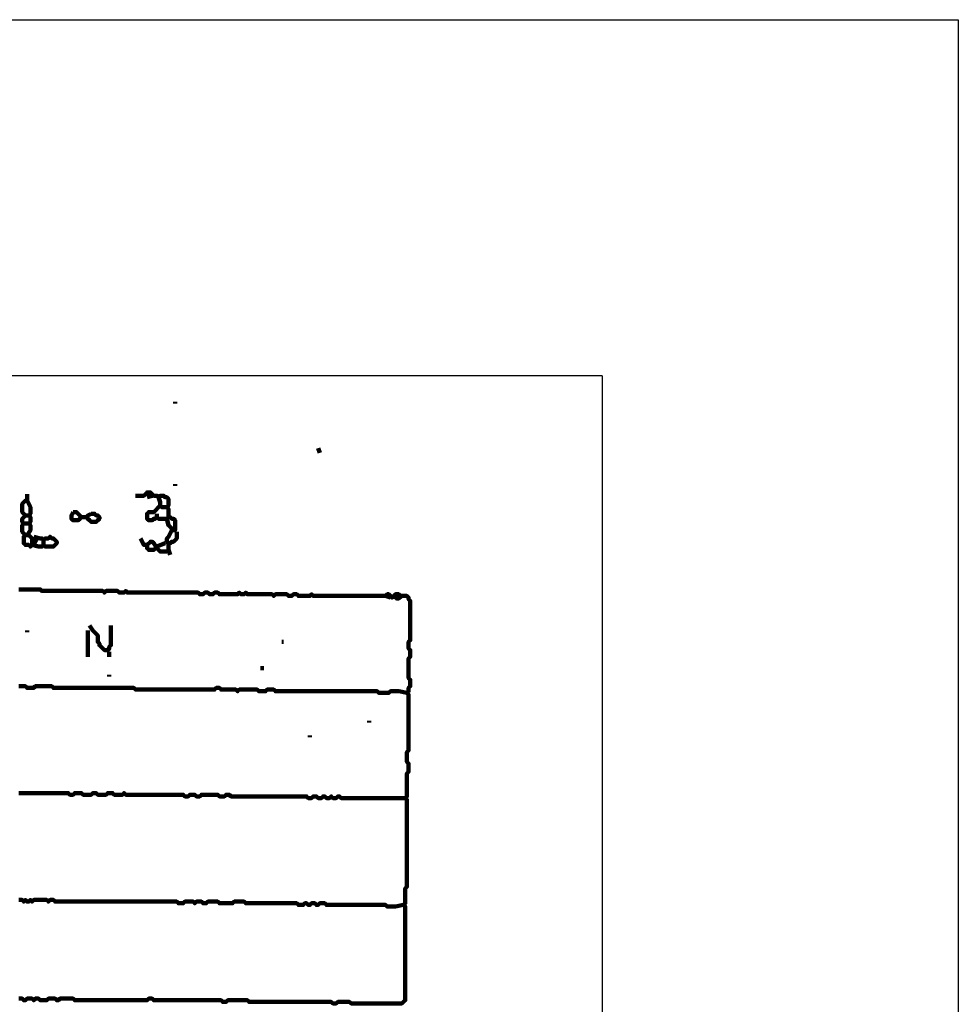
# Model space of a CAD drawing. Header units: metres. Extents: x 1959 to 4131, y 3282 to 4313.
# Tile 332 of 356: x 2436.02 to 2441.29, y 4305.32 to 4310.85. Entities that reach past the tile are written whole.
import ezdxf

# ---------------------------------------------------------------- set-up
doc = ezdxf.new("R2010")
doc.units = ezdxf.units.M
doc.layers.add('Dibujo', color=7, linetype='Continuous')
doc.layers.add('P', color=250, linetype='Continuous', lineweight=100)

msp = doc.modelspace()

# ---------------------------------------------------------------- linework, layer by layer
at = {"layer": 'Dibujo', "color": 0, "linetype": 'ByBlock'}
for p, q in [((2420.288, 4310.8496), (2441.288, 4310.8496)), ((2441.288, 4310.8496), (2441.288, 4281.1496)), ((2439.288, 4308.8496), (2422.288, 4308.8496)), ((2439.288, 4308.8496), (2439.288, 4283.1496))]:
    msp.add_line(p, q, dxfattribs=at)
at = {"layer": 'P', "color": 0, "linetype": 'Continuous'}
for points in [[(2436.8909, 4308.7023), (2436.8909, 4308.693)], [(2437.694, 4308.4438), (2437.7032, 4308.4161)], [(2436.8909, 4308.2407), (2436.8909, 4308.2315)], [(2436.0602, 4308.1853), (2436.0602, 4308.1484), (2436.0509, 4308.1484), (2436.0417, 4308.1392), (2436.0325, 4308.1299), (2436.0325, 4308.1207), (2436.0325, 4308.1115), (2436.0325, 4308.1023), (2436.0325, 4308.093), (2436.0325, 4308.0838), (2436.0417, 4308.0746), (2436.0509, 4308.0653), (2436.0417, 4308.0561), (2436.0325, 4308.0469), (2436.0325, 4308.0376), (2436.0325, 4308.0284), (2436.0417, 4308.0192), (2436.0325, 4308.0099), (2436.0325, 4308.0007), (2436.0325, 4307.9915), (2436.0325, 4307.9823), (2436.0325, 4307.973), (2436.0417, 4307.9638), (2436.0509, 4307.9546), (2436.0417, 4307.9453), (2436.0417, 4307.9361), (2436.0417, 4307.9269), (2436.0417, 4307.9176), (2436.0417, 4307.9084), (2436.0509, 4307.8992), (2436.0602, 4307.8992), (2436.0694, 4307.8992), (2436.0786, 4307.8899), (2436.0879, 4307.8992), (2436.0879, 4307.9084), (2436.0879, 4307.9176), (2436.0879, 4307.9269), (2436.0879, 4307.9361), (2436.0786, 4307.9453), (2436.0694, 4307.9546), (2436.0509, 4307.9546)], [(2436.0602, 4308.1484), (2436.0786, 4308.1115), (2436.0786, 4308.1023), (2436.0786, 4308.093), (2436.0786, 4308.0838), (2436.0786, 4308.0746), (2436.0694, 4308.0653), (2436.0786, 4308.0561), (2436.0786, 4308.0469), (2436.0786, 4308.0376), (2436.0786, 4308.0284), (2436.0694, 4308.0192), (2436.0786, 4308.0099), (2436.0786, 4308.0007), (2436.0786, 4307.9915), (2436.0786, 4307.9823), (2436.0602, 4307.9546)], [(2436.6694, 4308.1761), (2436.7063, 4308.1761), (2436.7156, 4308.1761), (2436.7248, 4308.1853), (2436.734, 4308.1946), (2436.7432, 4308.1946), (2436.7525, 4308.1946), (2436.7617, 4308.1853), (2436.7709, 4308.1761), (2436.7802, 4308.1761), (2436.7894, 4308.1761), (2436.7986, 4308.1669), (2436.8079, 4308.1761), (2436.8171, 4308.1761), (2436.8263, 4308.1761), (2436.8356, 4308.1669), (2436.8448, 4308.1669), (2436.854, 4308.1576), (2436.854, 4308.1484), (2436.854, 4308.1392), (2436.854, 4308.1299), (2436.854, 4308.1207), (2436.8448, 4308.1115), (2436.854, 4308.1023), (2436.854, 4308.093), (2436.854, 4308.0838), (2436.854, 4308.0746), (2436.854, 4308.0653), (2436.854, 4308.0561), (2436.8632, 4308.0561), (2436.8725, 4308.0469), (2436.8817, 4308.0469), (2436.8909, 4308.0376), (2436.8909, 4308.0284), (2436.8909, 4308.0192), (2436.8909, 4308.0099), (2436.8909, 4308.0007), (2436.8909, 4307.9915), (2436.8909, 4307.9823), (2436.8817, 4307.9823), (2436.8725, 4307.9823), (2436.8725, 4307.9915), (2436.8632, 4308.0007), (2436.854, 4308.0099), (2436.8448, 4308.0469)], [(2436.734, 4308.1669), (2436.7617, 4308.1761)], [(2436.7986, 4308.1669), (2436.8079, 4308.1392), (2436.8079, 4308.1299), (2436.8079, 4308.1207), (2436.8171, 4308.1115), (2436.8263, 4308.1115), (2436.8448, 4308.1115)], [(2436.8079, 4308.1207), (2436.7709, 4308.0838), (2436.7617, 4308.0838), (2436.7525, 4308.0838), (2436.7432, 4308.0838), (2436.734, 4308.0746), (2436.734, 4308.0653), (2436.734, 4308.0561), (2436.734, 4308.0469), (2436.7432, 4308.0376), (2436.7525, 4308.0376), (2436.7617, 4308.0376), (2436.7709, 4308.0469), (2436.7802, 4308.0469), (2436.7894, 4308.0561), (2436.7986, 4308.0469), (2436.8448, 4308.0469)], [(2436.0509, 4308.0653), (2436.0694, 4308.0653)], [(2436.3186, 4308.0838), (2436.3279, 4308.0838), (2436.3371, 4308.0838), (2436.3463, 4308.0746), (2436.3556, 4308.0653), (2436.3648, 4308.0561), (2436.3556, 4308.0469), (2436.3463, 4308.0376), (2436.3371, 4308.0376), (2436.3279, 4308.0376), (2436.3186, 4308.0376), (2436.3094, 4308.0469), (2436.3094, 4308.0561), (2436.3094, 4308.0653), (2436.3186, 4308.0838)], [(2436.3648, 4308.0561), (2436.3925, 4308.0561)], [(2436.4202, 4308.0746), (2436.4294, 4308.0746), (2436.4386, 4308.0746), (2436.4479, 4308.0653), (2436.4571, 4308.0653), (2436.4663, 4308.0561), (2436.4663, 4308.0469), (2436.4571, 4308.0376), (2436.4479, 4308.0284), (2436.4386, 4308.0284), (2436.4294, 4308.0284), (2436.4202, 4308.0284), (2436.4109, 4308.0376), (2436.4017, 4308.0469), (2436.3925, 4308.0561), (2436.4017, 4308.0653), (2436.4202, 4308.0746)], [(2436.7894, 4308.0746), (2436.7894, 4308.0561)], [(2436.0417, 4308.0192), (2436.0694, 4308.0192)], [(2436.8725, 4307.9823), (2436.854, 4307.9453), (2436.8448, 4307.9361), (2436.8448, 4307.9269), (2436.8448, 4307.9176), (2436.854, 4307.9084), (2436.8632, 4307.9084), (2436.8725, 4307.9176), (2436.8817, 4307.9176), (2436.8909, 4307.9269), (2436.9002, 4307.9361), (2436.9002, 4307.9453), (2436.9002, 4307.973)], [(2436.0971, 4307.9453), (2436.134, 4307.9361), (2436.1432, 4307.9361), (2436.1525, 4307.9269), (2436.1617, 4307.9361), (2436.1709, 4307.9361), (2436.1802, 4307.9361), (2436.1894, 4307.9453), (2436.1986, 4307.9361), (2436.2079, 4307.9361), (2436.2171, 4307.9269), (2436.2263, 4307.9176), (2436.2263, 4307.9084), (2436.2171, 4307.8992), (2436.2079, 4307.8899), (2436.1986, 4307.8899), (2436.1894, 4307.8899), (2436.1802, 4307.8899), (2436.1709, 4307.8899), (2436.1617, 4307.8899), (2436.1525, 4307.8992), (2436.1432, 4307.8899), (2436.134, 4307.8899), (2436.1248, 4307.8899), (2436.0879, 4307.8992)], [(2436.1156, 4307.9361), (2436.0971, 4307.8992)], [(2436.1525, 4307.9269), (2436.1525, 4307.8992)], [(2436.6971, 4307.9361), (2436.7156, 4307.8992), (2436.7248, 4307.8992), (2436.734, 4307.8992), (2436.734, 4307.8899), (2436.734, 4307.8807), (2436.7432, 4307.8715), (2436.7525, 4307.8715), (2436.7617, 4307.8715), (2436.7709, 4307.8715), (2436.7802, 4307.8807), (2436.7894, 4307.8899), (2436.8356, 4307.9084)], [(2436.734, 4307.8992), (2436.7525, 4307.9176), (2436.7617, 4307.9176), (2436.7709, 4307.9084), (2436.7894, 4307.8807)], [(2436.7894, 4307.8807), (2436.8079, 4307.8623), (2436.8171, 4307.8623), (2436.8263, 4307.8623), (2436.8448, 4307.8623)], [(2436.854, 4307.9084), (2436.854, 4307.8899), (2436.854, 4307.8807), (2436.854, 4307.8715), (2436.8632, 4307.8438)], [(2436.014, 4307.6499), (2436.0232, 4307.6499), (2436.0325, 4307.6499), (2436.0417, 4307.6499), (2436.0509, 4307.6499), (2436.0602, 4307.6499), (2436.0694, 4307.6499), (2436.0786, 4307.6499), (2436.0879, 4307.6499), (2436.0971, 4307.6499), (2436.1063, 4307.6499), (2436.1156, 4307.6499), (2436.1248, 4307.6499), (2436.134, 4307.6499), (2436.1432, 4307.6407), (2436.1525, 4307.6407), (2436.1617, 4307.6407), (2436.1709, 4307.6407), (2436.1802, 4307.6407), (2436.1894, 4307.6407), (2436.1986, 4307.6407), (2436.2079, 4307.6407), (2436.2171, 4307.6407), (2436.2263, 4307.6407), (2436.2356, 4307.6407), (2436.2448, 4307.6407), (2436.254, 4307.6407), (2436.2632, 4307.6407), (2436.2725, 4307.6407), (2436.2817, 4307.6407), (2436.2909, 4307.6407), (2436.3002, 4307.6407), (2436.3094, 4307.6407), (2436.3186, 4307.6407), (2436.3279, 4307.6407), (2436.3371, 4307.6407), (2436.3463, 4307.6407), (2436.3556, 4307.6407), (2436.3648, 4307.6407), (2436.374, 4307.6407), (2436.3832, 4307.6407), (2436.3925, 4307.6407), (2436.4017, 4307.6407), (2436.4109, 4307.6407), (2436.4202, 4307.6407), (2436.4294, 4307.6407), (2436.4386, 4307.6407), (2436.4479, 4307.6407), (2436.4571, 4307.6407), (2436.4663, 4307.6407), (2436.4756, 4307.6407), (2436.4848, 4307.6407), (2436.494, 4307.6315), (2436.5032, 4307.6407), (2436.5125, 4307.6407), (2436.5217, 4307.6407), (2436.5309, 4307.6407), (2436.5402, 4307.6407), (2436.5494, 4307.6407), (2436.5586, 4307.6407), (2436.5679, 4307.6407), (2436.5771, 4307.6315), (2436.5863, 4307.6315), (2436.5956, 4307.6315), (2436.6048, 4307.6315), (2436.614, 4307.6407), (2436.6232, 4307.6315), (2436.6325, 4307.6315), (2436.6417, 4307.6315), (2436.6509, 4307.6315), (2436.6602, 4307.6315), (2436.6694, 4307.6315), (2436.6786, 4307.6315), (2436.6879, 4307.6315), (2436.6971, 4307.6315), (2436.7063, 4307.6315), (2436.7156, 4307.6315), (2436.7248, 4307.6315), (2436.734, 4307.6315), (2436.7432, 4307.6315), (2436.7525, 4307.6315), (2436.7617, 4307.6315), (2436.7709, 4307.6315), (2436.7802, 4307.6315), (2436.7894, 4307.6315), (2436.7986, 4307.6315), (2436.8079, 4307.6315), (2436.8171, 4307.6315), (2436.8263, 4307.6315), (2436.8356, 4307.6315), (2436.8448, 4307.6315), (2436.854, 4307.6315), (2436.8632, 4307.6315), (2436.8725, 4307.6315), (2436.8817, 4307.6315), (2436.8909, 4307.6315), (2436.9002, 4307.6315), (2436.9094, 4307.6315), (2436.9186, 4307.6315), (2436.9279, 4307.6315), (2436.9371, 4307.6315), (2436.9463, 4307.6315), (2436.9556, 4307.6315), (2436.9648, 4307.6315), (2436.974, 4307.6315), (2436.9832, 4307.6315), (2436.9925, 4307.6315), (2437.0017, 4307.6315), (2437.0109, 4307.6315), (2437.0202, 4307.6315), (2437.0294, 4307.6223), (2437.0386, 4307.6223), (2437.0479, 4307.6223), (2437.0571, 4307.6315), (2437.0663, 4307.6315), (2437.0756, 4307.6315), (2437.0848, 4307.6223), (2437.094, 4307.6223), (2437.1032, 4307.6223), (2437.1125, 4307.6315), (2437.1217, 4307.6315), (2437.1309, 4307.6315), (2437.1402, 4307.6223), (2437.1494, 4307.6223), (2437.1586, 4307.6223), (2437.1679, 4307.6223), (2437.1771, 4307.6223), (2437.1863, 4307.6223), (2437.1956, 4307.6223), (2437.2048, 4307.6223), (2437.214, 4307.6223), (2437.2232, 4307.6223), (2437.2325, 4307.6223), (2437.2417, 4307.6223), (2437.2509, 4307.6315), (2437.2602, 4307.6223), (2437.2694, 4307.6223), (2437.2786, 4307.6223), (2437.2879, 4307.6315), (2437.2971, 4307.6223), (2437.3063, 4307.6223), (2437.3156, 4307.6223), (2437.3248, 4307.6223), (2437.334, 4307.6223), (2437.3432, 4307.6223), (2437.3525, 4307.6223), (2437.3617, 4307.6223), (2437.3709, 4307.6223), (2437.3802, 4307.6223), (2437.3894, 4307.6223), (2437.3986, 4307.6223), (2437.4079, 4307.6223), (2437.4171, 4307.6223), (2437.4263, 4307.6223), (2437.4356, 4307.6223), (2437.4448, 4307.613), (2437.454, 4307.6223), (2437.4632, 4307.6223), (2437.4725, 4307.6223), (2437.4817, 4307.6223), (2437.4909, 4307.6223), (2437.5002, 4307.6223), (2437.5094, 4307.6223), (2437.5186, 4307.6223), (2437.5279, 4307.613), (2437.5371, 4307.613), (2437.5463, 4307.613), (2437.5556, 4307.6223), (2437.5648, 4307.6223), (2437.574, 4307.6223), (2437.5832, 4307.613), (2437.5925, 4307.613), (2437.6017, 4307.613), (2437.6109, 4307.613), (2437.6202, 4307.613), (2437.6294, 4307.613), (2437.6386, 4307.613), (2437.6479, 4307.613), (2437.6571, 4307.6223), (2437.6663, 4307.613), (2437.6756, 4307.613), (2437.6848, 4307.613), (2437.694, 4307.613), (2437.7032, 4307.613), (2437.7125, 4307.613), (2437.7217, 4307.613), (2437.7309, 4307.613), (2437.7402, 4307.613), (2437.7494, 4307.613), (2437.7586, 4307.613), (2437.7679, 4307.613), (2437.7771, 4307.613), (2437.7863, 4307.613), (2437.7956, 4307.613), (2437.8048, 4307.613), (2437.814, 4307.613), (2437.8232, 4307.613), (2437.8325, 4307.613), (2437.8417, 4307.613), (2437.8509, 4307.613), (2437.8602, 4307.613), (2437.8694, 4307.613), (2437.8786, 4307.613), (2437.8879, 4307.613), (2437.8971, 4307.613), (2437.9063, 4307.613), (2437.9156, 4307.613), (2437.9248, 4307.613), (2437.934, 4307.613), (2437.9432, 4307.613), (2437.9525, 4307.613), (2437.9617, 4307.613), (2437.9709, 4307.613), (2437.9802, 4307.613), (2437.9894, 4307.613), (2437.9986, 4307.613), (2438.0079, 4307.613), (2438.0171, 4307.613), (2438.0263, 4307.613), (2438.0356, 4307.613), (2438.0448, 4307.613), (2438.054, 4307.613), (2438.0632, 4307.613), (2438.0725, 4307.613), (2438.0817, 4307.6223), (2438.0909, 4307.6223), (2438.1002, 4307.613), (2438.1094, 4307.6038), (2438.1186, 4307.613), (2438.1279, 4307.6223), (2438.1371, 4307.6223), (2438.1463, 4307.6223), (2438.1556, 4307.613), (2438.1648, 4307.613), (2438.174, 4307.613), (2438.1832, 4307.613), (2438.1925, 4307.613), (2438.2017, 4307.6038), (2438.2017, 4307.5946), (2438.2109, 4307.5853), (2438.2109, 4307.5761), (2438.2109, 4307.5669), (2438.2109, 4307.5576), (2438.2109, 4307.5484), (2438.2109, 4307.5392), (2438.2109, 4307.5299), (2438.2109, 4307.5207), (2438.2109, 4307.5115), (2438.2109, 4307.5023), (2438.2109, 4307.493), (2438.2109, 4307.4838), (2438.2109, 4307.4746), (2438.2109, 4307.4653), (2438.2109, 4307.4561), (2438.2109, 4307.4469), (2438.2109, 4307.4376), (2438.2109, 4307.4284), (2438.2109, 4307.4192), (2438.2109, 4307.4099), (2438.2109, 4307.4007), (2438.2109, 4307.3915), (2438.2109, 4307.3823), (2438.2109, 4307.373), (2438.2109, 4307.3638), (2438.2017, 4307.3546), (2438.2017, 4307.3453), (2438.2017, 4307.3361), (2438.2017, 4307.3269), (2438.2017, 4307.3176), (2438.2109, 4307.3084), (2438.2109, 4307.2992), (2438.2109, 4307.2899), (2438.2109, 4307.2807), (2438.2109, 4307.2715), (2438.2017, 4307.2623), (2438.2017, 4307.253), (2438.2017, 4307.2438), (2438.2017, 4307.2346), (2438.2017, 4307.2253), (2438.2017, 4307.2161), (2438.2017, 4307.2069), (2438.2017, 4307.1976), (2438.2017, 4307.1884), (2438.2017, 4307.1792), (2438.2017, 4307.1699), (2438.2017, 4307.1607), (2438.2017, 4307.1515), (2438.2109, 4307.1423), (2438.2109, 4307.133), (2438.2109, 4307.1238), (2438.2109, 4307.1146), (2438.2109, 4307.1053), (2438.2017, 4307.0961), (2438.2017, 4307.0869), (2438.2017, 4307.0776), (2438.1925, 4307.0684), (2438.2017, 4307.0592), (2438.2017, 4307.0499), (2438.2017, 4307.0407), (2438.2017, 4307.0315), (2438.2017, 4307.0223), (2438.2017, 4307.013), (2438.2017, 4307.0038), (2438.2017, 4306.9946), (2438.2017, 4306.9853), (2438.2017, 4306.9761), (2438.2017, 4306.9669), (2438.2017, 4306.9576), (2438.2017, 4306.9484), (2438.2017, 4306.9392), (2438.2017, 4306.9299), (2438.2017, 4306.9207), (2438.2017, 4306.9115), (2438.2017, 4306.9023), (2438.2017, 4306.893), (2438.2017, 4306.8838), (2438.2017, 4306.8746), (2438.2017, 4306.8653), (2438.2017, 4306.8561), (2438.2017, 4306.8469), (2438.2017, 4306.8376), (2438.2017, 4306.8284), (2438.2017, 4306.8192), (2438.2017, 4306.8099), (2438.2017, 4306.8007), (2438.2017, 4306.7915), (2438.2017, 4306.7823), (2438.2017, 4306.773), (2438.2017, 4306.7638), (2438.2017, 4306.7546), (2438.2017, 4306.7453), (2438.1925, 4306.7361), (2438.1925, 4306.7269), (2438.1925, 4306.7176), (2438.1925, 4306.7084), (2438.1925, 4306.6992), (2438.1925, 4306.6899), (2438.1925, 4306.6807), (2438.2017, 4306.6715), (2438.2017, 4306.6623), (2438.2017, 4306.653), (2438.2017, 4306.6438), (2438.2017, 4306.6346), (2438.2017, 4306.6253), (2438.1925, 4306.6161), (2438.1925, 4306.6069), (2438.1925, 4306.5976), (2438.1925, 4306.5884), (2438.1925, 4306.5792), (2438.1925, 4306.5699), (2438.1925, 4306.5607), (2438.1925, 4306.5515), (2438.1925, 4306.5423), (2438.1925, 4306.533), (2438.1925, 4306.5238), (2438.1925, 4306.5146), (2438.1925, 4306.5053), (2438.1925, 4306.4961), (2438.1925, 4306.4869), (2438.1832, 4306.4776), (2438.1925, 4306.4684), (2438.1925, 4306.4592), (2438.1925, 4306.4499), (2438.1925, 4306.4407), (2438.1925, 4306.4315), (2438.1925, 4306.4223), (2438.1925, 4306.413), (2438.1925, 4306.4038), (2438.1925, 4306.3946), (2438.1925, 4306.3853), (2438.1925, 4306.3761), (2438.1925, 4306.3669), (2438.1925, 4306.3576), (2438.1925, 4306.3484), (2438.1925, 4306.3392), (2438.1925, 4306.3299), (2438.1925, 4306.3207), (2438.1925, 4306.3115), (2438.1925, 4306.3023), (2438.1925, 4306.293), (2438.1925, 4306.2838), (2438.1925, 4306.2746), (2438.1925, 4306.2653), (2438.1925, 4306.2561), (2438.1925, 4306.2469), (2438.1925, 4306.2376), (2438.1925, 4306.2284), (2438.1925, 4306.2192), (2438.1925, 4306.2099), (2438.1925, 4306.2007), (2438.1925, 4306.1915), (2438.1925, 4306.1823), (2438.1925, 4306.173), (2438.1925, 4306.1638), (2438.1925, 4306.1546), (2438.1925, 4306.1453), (2438.1925, 4306.1361), (2438.1925, 4306.1269), (2438.1925, 4306.1176), (2438.1925, 4306.1084), (2438.1925, 4306.0992), (2438.1925, 4306.0899), (2438.1925, 4306.0807), (2438.1925, 4306.0715), (2438.1925, 4306.0623), (2438.1925, 4306.053), (2438.1925, 4306.0438), (2438.1925, 4306.0346), (2438.1925, 4306.0253), (2438.1925, 4306.0161), (2438.1925, 4306.0069), (2438.1925, 4305.9976), (2438.1925, 4305.9884), (2438.1925, 4305.9792), (2438.1832, 4305.9699), (2438.1832, 4305.9607), (2438.1832, 4305.9515), (2438.1832, 4305.9423), (2438.1832, 4305.933), (2438.1832, 4305.9238), (2438.1832, 4305.9146), (2438.1832, 4305.9053), (2438.1832, 4305.8961), (2438.1832, 4305.8869), (2438.174, 4305.8776), (2438.1832, 4305.8684), (2438.1832, 4305.8592), (2438.1832, 4305.8499), (2438.1832, 4305.8407), (2438.1832, 4305.8315), (2438.1832, 4305.8223), (2438.1832, 4305.813), (2438.1832, 4305.8038), (2438.1832, 4305.7946), (2438.1832, 4305.7853), (2438.1832, 4305.7761), (2438.1832, 4305.7669), (2438.1832, 4305.7576), (2438.1832, 4305.7484), (2438.1832, 4305.7392), (2438.1832, 4305.7299), (2438.1832, 4305.7207), (2438.1832, 4305.7115), (2438.1832, 4305.7023), (2438.1832, 4305.693), (2438.1832, 4305.6838), (2438.1832, 4305.6746), (2438.1832, 4305.6653), (2438.1832, 4305.6561), (2438.1832, 4305.6469), (2438.1832, 4305.6376), (2438.1832, 4305.6284), (2438.1832, 4305.6192), (2438.1832, 4305.6099), (2438.1832, 4305.6007), (2438.1832, 4305.5915), (2438.1832, 4305.5823), (2438.1832, 4305.573), (2438.1832, 4305.5638), (2438.1832, 4305.5546), (2438.1832, 4305.5453), (2438.1832, 4305.5361), (2438.1832, 4305.5269), (2438.1832, 4305.5176), (2438.1832, 4305.5084), (2438.1832, 4305.4992), (2438.1832, 4305.4899), (2438.1832, 4305.4807), (2438.1832, 4305.4715), (2438.1832, 4305.4623), (2438.1832, 4305.453), (2438.1832, 4305.4438), (2438.1832, 4305.4346), (2438.1832, 4305.4253), (2438.1832, 4305.4161), (2438.1832, 4305.4069), (2438.1832, 4305.3976), (2438.1832, 4305.3884), (2438.1832, 4305.3792), (2438.1832, 4305.3699), (2438.1832, 4305.3607), (2438.1832, 4305.3515), (2438.1832, 4305.3423), (2438.174, 4305.333), (2438.1648, 4305.3238), (2438.1556, 4305.3238), (2438.1463, 4305.3238), (2438.1371, 4305.3238), (2438.1279, 4305.3238), (2438.1186, 4305.3238), (2438.1094, 4305.3238), (2438.1002, 4305.3238), (2438.0909, 4305.3238), (2438.0817, 4305.3238), (2438.0725, 4305.3238), (2438.0632, 4305.3238), (2438.054, 4305.3238), (2438.0448, 4305.3238), (2438.0356, 4305.3238), (2438.0263, 4305.3238), (2438.0171, 4305.3238), (2438.0079, 4305.3238), (2437.9986, 4305.3238), (2437.9894, 4305.3238), (2437.9802, 4305.3238), (2437.9709, 4305.3238), (2437.9617, 4305.3238), (2437.9525, 4305.3238), (2437.9432, 4305.3238), (2437.934, 4305.3238), (2437.9248, 4305.3238), (2437.9156, 4305.3238), (2437.9063, 4305.3238), (2437.8971, 4305.3238), (2437.8879, 4305.3238), (2437.8786, 4305.3238), (2437.8694, 4305.333), (2437.8602, 4305.333), (2437.8509, 4305.333), (2437.8417, 4305.333), (2437.8325, 4305.333), (2437.8232, 4305.333), (2437.814, 4305.333), (2437.8048, 4305.333), (2437.7956, 4305.3238), (2437.7863, 4305.3238), (2437.7771, 4305.3238), (2437.7679, 4305.333), (2437.7586, 4305.333), (2437.7494, 4305.333), (2437.7402, 4305.333), (2437.7309, 4305.333), (2437.7217, 4305.333), (2437.7125, 4305.333), (2437.7032, 4305.333), (2437.694, 4305.333), (2437.6848, 4305.333), (2437.6756, 4305.333), (2437.6663, 4305.333), (2437.6571, 4305.333), (2437.6479, 4305.333), (2437.6386, 4305.333), (2437.6294, 4305.333), (2437.6202, 4305.333), (2437.6109, 4305.333), (2437.6017, 4305.333), (2437.5925, 4305.333), (2437.5832, 4305.333), (2437.574, 4305.333), (2437.5648, 4305.333), (2437.5556, 4305.333), (2437.5463, 4305.333), (2437.5371, 4305.333), (2437.5279, 4305.333), (2437.5186, 4305.333), (2437.5094, 4305.333), (2437.5002, 4305.333), (2437.4909, 4305.333), (2437.4817, 4305.333), (2437.4725, 4305.333), (2437.4632, 4305.333), (2437.454, 4305.333), (2437.4448, 4305.333), (2437.4356, 4305.333), (2437.4263, 4305.333), (2437.4171, 4305.333), (2437.4079, 4305.333), (2437.3986, 4305.333), (2437.3894, 4305.333), (2437.3802, 4305.333), (2437.3709, 4305.333), (2437.3617, 4305.333), (2437.3525, 4305.333), (2437.3432, 4305.333), (2437.334, 4305.333), (2437.3248, 4305.333), (2437.3156, 4305.333), (2437.3063, 4305.333), (2437.2971, 4305.3423), (2437.2879, 4305.3423), (2437.2786, 4305.3423), (2437.2694, 4305.3423), (2437.2602, 4305.3423), (2437.2509, 4305.3423), (2437.2417, 4305.3423), (2437.2325, 4305.3423), (2437.2232, 4305.3423), (2437.214, 4305.3423), (2437.2048, 4305.3423), (2437.1956, 4305.3423), (2437.1863, 4305.3423), (2437.1771, 4305.333), (2437.1679, 4305.333), (2437.1586, 4305.333), (2437.1494, 4305.3423), (2437.1402, 4305.3423), (2437.1309, 4305.3423), (2437.1217, 4305.3423), (2437.1125, 4305.3423), (2437.1032, 4305.3423), (2437.094, 4305.3423), (2437.0848, 4305.3423), (2437.0756, 4305.3423), (2437.0663, 4305.3423), (2437.0571, 4305.3423), (2437.0479, 4305.3423), (2437.0386, 4305.3423), (2437.0294, 4305.3423), (2437.0202, 4305.3423), (2437.0109, 4305.3423), (2437.0017, 4305.3423), (2436.9925, 4305.3423), (2436.9832, 4305.3423), (2436.974, 4305.3423), (2436.9648, 4305.3423), (2436.9556, 4305.3423), (2436.9463, 4305.3423), (2436.9371, 4305.3423), (2436.9279, 4305.3423), (2436.9186, 4305.3423), (2436.9094, 4305.3423), (2436.9002, 4305.3423), (2436.8909, 4305.3423), (2436.8817, 4305.3423), (2436.8725, 4305.3423), (2436.8632, 4305.3423), (2436.854, 4305.3423), (2436.8448, 4305.3423), (2436.8356, 4305.3423), (2436.8263, 4305.3423), (2436.8171, 4305.3423), (2436.8079, 4305.3423), (2436.7986, 4305.3423), (2436.7894, 4305.3423), (2436.7802, 4305.3423), (2436.7709, 4305.3423), (2436.7617, 4305.3515), (2436.7525, 4305.3515), (2436.7432, 4305.3515), (2436.734, 4305.3423), (2436.7248, 4305.3423), (2436.7156, 4305.3423), (2436.7063, 4305.3423), (2436.6971, 4305.3423), (2436.6879, 4305.3423), (2436.6786, 4305.3423), (2436.6694, 4305.3423), (2436.6602, 4305.3423), (2436.6509, 4305.3423), (2436.6417, 4305.3423), (2436.6325, 4305.3423), (2436.6232, 4305.3423), (2436.614, 4305.3423), (2436.6048, 4305.3423), (2436.5956, 4305.3423), (2436.5863, 4305.3423), (2436.5771, 4305.3423), (2436.5679, 4305.3423), (2436.5586, 4305.3423), (2436.5494, 4305.3423), (2436.5402, 4305.3423), (2436.5309, 4305.3423), (2436.5217, 4305.3423), (2436.5125, 4305.3423), (2436.5032, 4305.3423), (2436.494, 4305.3423), (2436.4848, 4305.3423), (2436.4756, 4305.3423), (2436.4663, 4305.3423), (2436.4571, 4305.3423), (2436.4479, 4305.3423), (2436.4386, 4305.3423), (2436.4294, 4305.3423), (2436.4202, 4305.3423), (2436.4109, 4305.3423), (2436.4017, 4305.3423), (2436.3925, 4305.3423), (2436.3832, 4305.3423), (2436.374, 4305.3423), (2436.3648, 4305.3423), (2436.3556, 4305.3423), (2436.3463, 4305.3423), (2436.3371, 4305.3423), (2436.3279, 4305.3423), (2436.3186, 4305.3515), (2436.3094, 4305.3515), (2436.3002, 4305.3515), (2436.2909, 4305.3515), (2436.2817, 4305.3515), (2436.2725, 4305.3515), (2436.2632, 4305.3515), (2436.254, 4305.3515), (2436.2448, 4305.3515), (2436.2356, 4305.3423), (2436.2263, 4305.3423), (2436.2171, 4305.3515), (2436.2079, 4305.3515), (2436.1986, 4305.3515), (2436.1894, 4305.3515), (2436.1802, 4305.3515), (2436.1709, 4305.3423), (2436.1617, 4305.3423), (2436.1525, 4305.3423), (2436.1432, 4305.3423), (2436.134, 4305.3423), (2436.1248, 4305.3515), (2436.1156, 4305.3515), (2436.1063, 4305.3515), (2436.0971, 4305.3423), (2436.0879, 4305.3515), (2436.0786, 4305.3515), (2436.0694, 4305.3515), (2436.0602, 4305.3515), (2436.0509, 4305.3423), (2436.0417, 4305.3423), (2436.0325, 4305.3515), (2436.0232, 4305.3515), (2436.014, 4305.3515)], [(2438.0725, 4307.613), (2438.1002, 4307.6038)], [(2438.1186, 4307.613), (2438.1232, 4307.6099), (2438.1263, 4307.6053), (2438.1294, 4307.6038), (2438.1325, 4307.6007), (2438.1371, 4307.5976), (2438.1417, 4307.5976), (2438.1448, 4307.5976), (2438.1494, 4307.6007), (2438.1525, 4307.6038), (2438.1556, 4307.6053), (2438.1602, 4307.6099), (2438.1648, 4307.613)], [(2436.4109, 4307.4469), (2436.4294, 4307.4192), (2436.4386, 4307.4099), (2436.4479, 4307.4007), (2436.4571, 4307.3915), (2436.4571, 4307.3823), (2436.4571, 4307.373), (2436.4571, 4307.3638), (2436.4571, 4307.3546), (2436.4663, 4307.3453), (2436.4663, 4307.3361), (2436.4756, 4307.3269), (2436.4848, 4307.3176), (2436.494, 4307.3084), (2436.5032, 4307.3084), (2436.5125, 4307.3084), (2436.5217, 4307.3176), (2436.5217, 4307.3269), (2436.5309, 4307.3361), (2436.5309, 4307.3453), (2436.5309, 4307.3546), (2436.5309, 4307.3638), (2436.5309, 4307.373), (2436.5309, 4307.3823), (2436.5309, 4307.3915), (2436.5309, 4307.4007), (2436.5309, 4307.4099), (2436.5309, 4307.4192), (2436.5309, 4307.4469)], [(2436.0602, 4307.4192), (2436.0602, 4307.4099)], [(2436.4017, 4307.4192), (2436.4017, 4307.3823), (2436.4017, 4307.373), (2436.4017, 4307.3638), (2436.4017, 4307.3546), (2436.4017, 4307.3453), (2436.4017, 4307.3361), (2436.4017, 4307.3269), (2436.4017, 4307.3176), (2436.4017, 4307.3084), (2436.4017, 4307.2992), (2436.4017, 4307.2899), (2436.4017, 4307.2715)], [(2437.4909, 4307.3546), (2437.5002, 4307.3546)], [(2436.5217, 4307.2992), (2436.5217, 4307.2715)], [(2437.3709, 4307.2069), (2437.3894, 4307.2069)], [(2436.5217, 4307.1699), (2436.5217, 4307.1607)], [(2436.014, 4307.1053), (2436.0232, 4307.1053), (2436.0325, 4307.1053), (2436.0417, 4307.1053), (2436.0509, 4307.1053), (2436.0602, 4307.0961), (2436.0694, 4307.0961), (2436.0786, 4307.0961), (2436.0879, 4307.0961), (2436.0971, 4307.0961), (2436.1063, 4307.1053), (2436.1156, 4307.1053), (2436.1248, 4307.1053), (2436.134, 4307.1053), (2436.1432, 4307.1053), (2436.1525, 4307.1053), (2436.1617, 4307.1053), (2436.1709, 4307.1053), (2436.1802, 4307.1053), (2436.1894, 4307.1053), (2436.1986, 4307.1053), (2436.2079, 4307.0961), (2436.2171, 4307.0961), (2436.2263, 4307.0961), (2436.2356, 4307.0961), (2436.2448, 4307.0961), (2436.254, 4307.0961), (2436.2632, 4307.0961), (2436.2725, 4307.0961), (2436.2817, 4307.0961), (2436.2909, 4307.0961), (2436.3002, 4307.0961), (2436.3094, 4307.0961), (2436.3186, 4307.0961), (2436.3279, 4307.0961), (2436.3371, 4307.0961), (2436.3463, 4307.0961), (2436.3556, 4307.0961), (2436.3648, 4307.0961), (2436.374, 4307.0961), (2436.3832, 4307.0961), (2436.3925, 4307.0961), (2436.4017, 4307.0961), (2436.4109, 4307.0961), (2436.4202, 4307.0961), (2436.4294, 4307.0961), (2436.4386, 4307.0961), (2436.4479, 4307.0961), (2436.4571, 4307.0961), (2436.4663, 4307.0961), (2436.4756, 4307.0961), (2436.4848, 4307.0961), (2436.494, 4307.0961), (2436.5032, 4307.0961), (2436.5125, 4307.0961), (2436.5217, 4307.0961), (2436.5309, 4307.0961), (2436.5402, 4307.0961), (2436.5494, 4307.0961), (2436.5586, 4307.0961), (2436.5679, 4307.0961), (2436.5771, 4307.0961), (2436.5863, 4307.0961), (2436.5956, 4307.0961), (2436.6048, 4307.0961), (2436.614, 4307.0961), (2436.6232, 4307.0961), (2436.6325, 4307.0961), (2436.6417, 4307.0961), (2436.6509, 4307.0961), (2436.6602, 4307.0961), (2436.6694, 4307.0869), (2436.6786, 4307.0869), (2436.6879, 4307.0869), (2436.6971, 4307.0869), (2436.7063, 4307.0869), (2436.7156, 4307.0869), (2436.7248, 4307.0869), (2436.734, 4307.0869), (2436.7432, 4307.0869), (2436.7525, 4307.0869), (2436.7617, 4307.0869), (2436.7709, 4307.0869), (2436.7802, 4307.0869), (2436.7894, 4307.0869), (2436.7986, 4307.0869), (2436.8079, 4307.0869), (2436.8171, 4307.0869), (2436.8263, 4307.0869), (2436.8356, 4307.0869), (2436.8448, 4307.0869), (2436.854, 4307.0869), (2436.8632, 4307.0869), (2436.8725, 4307.0869), (2436.8817, 4307.0869), (2436.8909, 4307.0869), (2436.9002, 4307.0869), (2436.9094, 4307.0869), (2436.9186, 4307.0869), (2436.9279, 4307.0869), (2436.9371, 4307.0869), (2436.9463, 4307.0869), (2436.9556, 4307.0869), (2436.9648, 4307.0869), (2436.974, 4307.0869), (2436.9832, 4307.0869), (2436.9925, 4307.0869), (2437.0017, 4307.0869), (2437.0109, 4307.0869), (2437.0202, 4307.0869), (2437.0294, 4307.0869), (2437.0386, 4307.0869), (2437.0479, 4307.0869), (2437.0571, 4307.0869), (2437.0663, 4307.0869), (2437.0756, 4307.0869), (2437.0848, 4307.0869), (2437.094, 4307.0869), (2437.1032, 4307.0869), (2437.1125, 4307.0869), (2437.1217, 4307.0961), (2437.1309, 4307.0961), (2437.1402, 4307.0961), (2437.1494, 4307.0869), (2437.1586, 4307.0869), (2437.1679, 4307.0869), (2437.1771, 4307.0869), (2437.1863, 4307.0869), (2437.1956, 4307.0869), (2437.2048, 4307.0869), (2437.214, 4307.0869), (2437.2232, 4307.0869), (2437.2325, 4307.0869), (2437.2417, 4307.0776), (2437.2509, 4307.0869), (2437.2602, 4307.0869), (2437.2694, 4307.0869), (2437.2786, 4307.0869), (2437.2879, 4307.0869), (2437.2971, 4307.0869), (2437.3063, 4307.0869), (2437.3156, 4307.0869), (2437.3248, 4307.0869), (2437.334, 4307.0869), (2437.3432, 4307.0869), (2437.3525, 4307.0869), (2437.3617, 4307.0776), (2437.3709, 4307.0776), (2437.3802, 4307.0776), (2437.3894, 4307.0776), (2437.3986, 4307.0776), (2437.4079, 4307.0869), (2437.4171, 4307.0869), (2437.4263, 4307.0869), (2437.4356, 4307.0869), (2437.4448, 4307.0869), (2437.454, 4307.0776), (2437.4632, 4307.0776), (2437.4725, 4307.0776), (2437.4817, 4307.0776), (2437.4909, 4307.0776), (2437.5002, 4307.0776), (2437.5094, 4307.0776), (2437.5186, 4307.0776), (2437.5279, 4307.0776), (2437.5371, 4307.0776), (2437.5463, 4307.0776), (2437.5556, 4307.0776), (2437.5648, 4307.0776), (2437.574, 4307.0776), (2437.5832, 4307.0776), (2437.5925, 4307.0776), (2437.6017, 4307.0776), (2437.6109, 4307.0776), (2437.6202, 4307.0776), (2437.6294, 4307.0776), (2437.6386, 4307.0776), (2437.6479, 4307.0776), (2437.6571, 4307.0776), (2437.6663, 4307.0776), (2437.6756, 4307.0776), (2437.6848, 4307.0776), (2437.694, 4307.0776), (2437.7032, 4307.0776), (2437.7125, 4307.0776), (2437.7217, 4307.0776), (2437.7309, 4307.0776), (2437.7402, 4307.0776), (2437.7494, 4307.0776), (2437.7586, 4307.0776), (2437.7679, 4307.0776), (2437.7771, 4307.0776), (2437.7863, 4307.0776), (2437.7956, 4307.0776), (2437.8048, 4307.0776), (2437.814, 4307.0776), (2437.8232, 4307.0776), (2437.8325, 4307.0776), (2437.8417, 4307.0776), (2437.8509, 4307.0776), (2437.8602, 4307.0776), (2437.8694, 4307.0776), (2437.8786, 4307.0776), (2437.8879, 4307.0776), (2437.8971, 4307.0776), (2437.9063, 4307.0776), (2437.9156, 4307.0776), (2437.9248, 4307.0776), (2437.934, 4307.0776), (2437.9432, 4307.0776), (2437.9525, 4307.0776), (2437.9617, 4307.0776), (2437.9709, 4307.0776), (2437.9802, 4307.0776), (2437.9894, 4307.0776), (2437.9986, 4307.0776), (2438.0079, 4307.0776), (2438.0171, 4307.0776), (2438.0263, 4307.0776), (2438.0356, 4307.0684), (2438.0448, 4307.0684), (2438.054, 4307.0684), (2438.0632, 4307.0684), (2438.0725, 4307.0684), (2438.0817, 4307.0684), (2438.0909, 4307.0684), (2438.1002, 4307.0776), (2438.1094, 4307.0776), (2438.1186, 4307.0776), (2438.1279, 4307.0776), (2438.1371, 4307.0776), (2438.1463, 4307.0776), (2438.1925, 4307.0684)], [(2437.9802, 4306.9115), (2437.9802, 4306.9023)], [(2437.6479, 4306.8284), (2437.6479, 4306.8192)], [(2436.014, 4306.5053), (2436.0232, 4306.5053), (2436.0325, 4306.5053), (2436.0417, 4306.5053), (2436.0509, 4306.5053), (2436.0602, 4306.5053), (2436.0694, 4306.5053), (2436.0786, 4306.5053), (2436.0879, 4306.5053), (2436.0971, 4306.5053), (2436.1063, 4306.5053), (2436.1156, 4306.5053), (2436.1248, 4306.5053), (2436.134, 4306.5053), (2436.1432, 4306.5053), (2436.1525, 4306.5053), (2436.1617, 4306.5053), (2436.1709, 4306.5053), (2436.1802, 4306.5053), (2436.1894, 4306.5053), (2436.1986, 4306.5053), (2436.2079, 4306.5053), (2436.2171, 4306.5053), (2436.2263, 4306.5053), (2436.2356, 4306.5053), (2436.2448, 4306.5053), (2436.254, 4306.5053), (2436.2632, 4306.5053), (2436.2725, 4306.5053), (2436.2817, 4306.5053), (2436.2909, 4306.5053), (2436.3002, 4306.4961), (2436.3094, 4306.4961), (2436.3186, 4306.4961), (2436.3279, 4306.5053), (2436.3371, 4306.5053), (2436.3463, 4306.5053), (2436.3556, 4306.5053), (2436.3648, 4306.5053), (2436.374, 4306.4961), (2436.3832, 4306.4961), (2436.3925, 4306.4961), (2436.4017, 4306.4961), (2436.4109, 4306.4961), (2436.4202, 4306.4961), (2436.4294, 4306.5053), (2436.4386, 4306.5053), (2436.4479, 4306.5053), (2436.4571, 4306.4961), (2436.4663, 4306.4961), (2436.4756, 4306.4961), (2436.4848, 4306.4961), (2436.494, 4306.4961), (2436.5032, 4306.4961), (2436.5125, 4306.5053), (2436.5217, 4306.5053), (2436.5309, 4306.5053), (2436.5402, 4306.5053), (2436.5494, 4306.4961), (2436.5586, 4306.4961), (2436.5679, 4306.4961), (2436.5771, 4306.4961), (2436.5863, 4306.4961), (2436.5956, 4306.4961), (2436.6048, 4306.5053), (2436.614, 4306.4961), (2436.6232, 4306.4961), (2436.6325, 4306.4961), (2436.6417, 4306.4961), (2436.6509, 4306.4961), (2436.6602, 4306.4961), (2436.6694, 4306.4961), (2436.6786, 4306.4961), (2436.6879, 4306.4961), (2436.6971, 4306.4961), (2436.7063, 4306.4961), (2436.7156, 4306.4961), (2436.7248, 4306.4961), (2436.734, 4306.4961), (2436.7432, 4306.4961), (2436.7525, 4306.4961), (2436.7617, 4306.4961), (2436.7709, 4306.4961), (2436.7802, 4306.4961), (2436.7894, 4306.4961), (2436.7986, 4306.4961), (2436.8079, 4306.4961), (2436.8171, 4306.4961), (2436.8263, 4306.4961), (2436.8356, 4306.4961), (2436.8448, 4306.4961), (2436.854, 4306.4961), (2436.8632, 4306.4961), (2436.8725, 4306.4961), (2436.8817, 4306.4961), (2436.8909, 4306.4961), (2436.9002, 4306.4961), (2436.9094, 4306.4961), (2436.9186, 4306.4961), (2436.9279, 4306.4961), (2436.9371, 4306.4961), (2436.9463, 4306.4869), (2436.9556, 4306.4869), (2436.9648, 4306.4869), (2436.974, 4306.4961), (2436.9832, 4306.4961), (2436.9925, 4306.4961), (2437.0017, 4306.4961), (2437.0109, 4306.4869), (2437.0202, 4306.4869), (2437.0294, 4306.4869), (2437.0386, 4306.4961), (2437.0479, 4306.4961), (2437.0571, 4306.4961), (2437.0663, 4306.4961), (2437.0756, 4306.4961), (2437.0848, 4306.4961), (2437.094, 4306.4961), (2437.1032, 4306.4961), (2437.1125, 4306.4961), (2437.1217, 4306.4961), (2437.1309, 4306.4961), (2437.1402, 4306.4869), (2437.1494, 4306.4869), (2437.1586, 4306.4869), (2437.1679, 4306.4869), (2437.1771, 4306.4961), (2437.1863, 4306.4961), (2437.1956, 4306.4961), (2437.2048, 4306.4869), (2437.214, 4306.4869), (2437.2232, 4306.4869), (2437.2325, 4306.4869), (2437.2417, 4306.4869), (2437.2509, 4306.4869), (2437.2602, 4306.4869), (2437.2694, 4306.4869), (2437.2786, 4306.4869), (2437.2879, 4306.4869), (2437.2971, 4306.4869), (2437.3063, 4306.4869), (2437.3156, 4306.4869), (2437.3248, 4306.4869), (2437.334, 4306.4869), (2437.3432, 4306.4869), (2437.3525, 4306.4869), (2437.3617, 4306.4869), (2437.3709, 4306.4869), (2437.3802, 4306.4869), (2437.3894, 4306.4869), (2437.3986, 4306.4869), (2437.4079, 4306.4869), (2437.4171, 4306.4869), (2437.4263, 4306.4869), (2437.4356, 4306.4869), (2437.4448, 4306.4869), (2437.454, 4306.4869), (2437.4632, 4306.4869), (2437.4725, 4306.4869), (2437.4817, 4306.4869), (2437.4909, 4306.4869), (2437.5002, 4306.4869), (2437.5094, 4306.4869), (2437.5186, 4306.4869), (2437.5279, 4306.4869), (2437.5371, 4306.4869), (2437.5463, 4306.4869), (2437.5556, 4306.4869), (2437.5648, 4306.4869), (2437.574, 4306.4869), (2437.5832, 4306.4869), (2437.5925, 4306.4869), (2437.6017, 4306.4869), (2437.6109, 4306.4869), (2437.6202, 4306.4869), (2437.6294, 4306.4869), (2437.6386, 4306.4776), (2437.6479, 4306.4776), (2437.6571, 4306.4776), (2437.6663, 4306.4869), (2437.6756, 4306.4869), (2437.6848, 4306.4869), (2437.694, 4306.4776), (2437.7032, 4306.4776), (2437.7125, 4306.4776), (2437.7217, 4306.4869), (2437.7309, 4306.4869), (2437.7402, 4306.4776), (2437.7494, 4306.4776), (2437.7586, 4306.4776), (2437.7679, 4306.4869), (2437.7771, 4306.4776), (2437.7863, 4306.4776), (2437.7956, 4306.4776), (2437.8048, 4306.4869), (2437.814, 4306.4869), (2437.8232, 4306.4776), (2437.8325, 4306.4776), (2437.8417, 4306.4776), (2437.8509, 4306.4776), (2437.8602, 4306.4776), (2437.8694, 4306.4776), (2437.8786, 4306.4776), (2437.8879, 4306.4776), (2437.8971, 4306.4776), (2437.9063, 4306.4776), (2437.9156, 4306.4776), (2437.9248, 4306.4776), (2437.934, 4306.4776), (2437.9432, 4306.4776), (2437.9525, 4306.4776), (2437.9617, 4306.4776), (2437.9709, 4306.4776), (2437.9802, 4306.4776), (2437.9894, 4306.4776), (2437.9986, 4306.4776), (2438.0079, 4306.4776), (2438.0171, 4306.4776), (2438.0263, 4306.4776), (2438.0356, 4306.4776), (2438.0448, 4306.4776), (2438.054, 4306.4776), (2438.0632, 4306.4776), (2438.0725, 4306.4776), (2438.0817, 4306.4776), (2438.0909, 4306.4776), (2438.1002, 4306.4776), (2438.1094, 4306.4776), (2438.1186, 4306.4776), (2438.1279, 4306.4776), (2438.1371, 4306.4776), (2438.1832, 4306.4776)], [(2436.014, 4305.9053), (2436.0232, 4305.9053), (2436.0325, 4305.9053), (2436.0417, 4305.8961), (2436.0509, 4305.9053), (2436.0602, 4305.8961), (2436.0694, 4305.8961), (2436.0786, 4305.9053), (2436.0879, 4305.8961), (2436.0971, 4305.9053), (2436.1063, 4305.9053), (2436.1156, 4305.9053), (2436.1248, 4305.9053), (2436.134, 4305.9053), (2436.1432, 4305.9053), (2436.1525, 4305.9053), (2436.1617, 4305.9053), (2436.1709, 4305.9053), (2436.1802, 4305.8961), (2436.1894, 4305.9053), (2436.1986, 4305.9053), (2436.2079, 4305.9053), (2436.2171, 4305.8961), (2436.2263, 4305.8961), (2436.2356, 4305.8961), (2436.2448, 4305.8961), (2436.254, 4305.8961), (2436.2632, 4305.8961), (2436.2725, 4305.8961), (2436.2817, 4305.8961), (2436.2909, 4305.8961), (2436.3002, 4305.8961), (2436.3094, 4305.8961), (2436.3186, 4305.8961), (2436.3279, 4305.8961), (2436.3371, 4305.8961), (2436.3463, 4305.8961), (2436.3556, 4305.8961), (2436.3648, 4305.8961), (2436.374, 4305.8961), (2436.3832, 4305.8961), (2436.3925, 4305.8961), (2436.4017, 4305.8961), (2436.4109, 4305.8961), (2436.4202, 4305.8961), (2436.4294, 4305.8961), (2436.4386, 4305.8961), (2436.4479, 4305.8961), (2436.4571, 4305.8961), (2436.4663, 4305.8961), (2436.4756, 4305.8961), (2436.4848, 4305.8961), (2436.494, 4305.8961), (2436.5032, 4305.8961), (2436.5125, 4305.8961), (2436.5217, 4305.8961), (2436.5309, 4305.8961), (2436.5402, 4305.8961), (2436.5494, 4305.8961), (2436.5586, 4305.8961), (2436.5679, 4305.8961), (2436.5771, 4305.8961), (2436.5863, 4305.8961), (2436.5956, 4305.8961), (2436.6048, 4305.8961), (2436.614, 4305.8961), (2436.6232, 4305.8961), (2436.6325, 4305.8961), (2436.6417, 4305.8961), (2436.6509, 4305.8961), (2436.6602, 4305.8961), (2436.6694, 4305.8961), (2436.6786, 4305.8961), (2436.6879, 4305.8961), (2436.6971, 4305.8961), (2436.7063, 4305.8961), (2436.7156, 4305.8961), (2436.7248, 4305.8961), (2436.734, 4305.8961), (2436.7432, 4305.8961), (2436.7525, 4305.8961), (2436.7617, 4305.8961), (2436.7709, 4305.8961), (2436.7802, 4305.8961), (2436.7894, 4305.8961), (2436.7986, 4305.8961), (2436.8079, 4305.8961), (2436.8171, 4305.8961), (2436.8263, 4305.8961), (2436.8356, 4305.8961), (2436.8448, 4305.8961), (2436.854, 4305.8961), (2436.8632, 4305.8961), (2436.8725, 4305.8961), (2436.8817, 4305.8961), (2436.8909, 4305.8961), (2436.9002, 4305.8961), (2436.9094, 4305.8869), (2436.9186, 4305.8869), (2436.9279, 4305.8869), (2436.9371, 4305.8869), (2436.9463, 4305.8961), (2436.9556, 4305.8961), (2436.9648, 4305.8961), (2436.974, 4305.8961), (2436.9832, 4305.8961), (2436.9925, 4305.8961), (2437.0017, 4305.8869), (2437.0109, 4305.8961), (2437.0202, 4305.8961), (2437.0294, 4305.8961), (2437.0386, 4305.8961), (2437.0479, 4305.8869), (2437.0571, 4305.8869), (2437.0663, 4305.8869), (2437.0756, 4305.8961), (2437.0848, 4305.8961), (2437.094, 4305.8961), (2437.1032, 4305.8961), (2437.1125, 4305.8961), (2437.1217, 4305.8961), (2437.1309, 4305.8961), (2437.1402, 4305.8869), (2437.1494, 4305.8869), (2437.1586, 4305.8869), (2437.1679, 4305.8869), (2437.1771, 4305.8869), (2437.1863, 4305.8869), (2437.1956, 4305.8869), (2437.2048, 4305.8869), (2437.214, 4305.8869), (2437.2232, 4305.8961), (2437.2325, 4305.8961), (2437.2417, 4305.8961), (2437.2509, 4305.8961), (2437.2602, 4305.8961), (2437.2694, 4305.8961), (2437.2786, 4305.8961), (2437.2879, 4305.8869), (2437.2971, 4305.8869), (2437.3063, 4305.8869), (2437.3156, 4305.8869), (2437.3248, 4305.8869), (2437.334, 4305.8869), (2437.3432, 4305.8869), (2437.3525, 4305.8869), (2437.3617, 4305.8869), (2437.3709, 4305.8869), (2437.3802, 4305.8869), (2437.3894, 4305.8869), (2437.3986, 4305.8869), (2437.4079, 4305.8869), (2437.4171, 4305.8869), (2437.4263, 4305.8869), (2437.4356, 4305.8869), (2437.4448, 4305.8869), (2437.454, 4305.8869), (2437.4632, 4305.8869), (2437.4725, 4305.8869), (2437.4817, 4305.8869), (2437.4909, 4305.8869), (2437.5002, 4305.8869), (2437.5094, 4305.8869), (2437.5186, 4305.8869), (2437.5279, 4305.8869), (2437.5371, 4305.8869), (2437.5463, 4305.8869), (2437.5556, 4305.8869), (2437.5648, 4305.8869), (2437.574, 4305.8869), (2437.5832, 4305.8776), (2437.5925, 4305.8776), (2437.6017, 4305.8776), (2437.6109, 4305.8776), (2437.6202, 4305.8869), (2437.6294, 4305.8869), (2437.6386, 4305.8776), (2437.6479, 4305.8776), (2437.6571, 4305.8869), (2437.6663, 4305.8869), (2437.6756, 4305.8869), (2437.6848, 4305.8776), (2437.694, 4305.8776), (2437.7032, 4305.8869), (2437.7125, 4305.8869), (2437.7217, 4305.8869), (2437.7309, 4305.8869), (2437.7402, 4305.8776), (2437.7494, 4305.8776), (2437.7586, 4305.8776), (2437.7679, 4305.8776), (2437.7771, 4305.8776), (2437.7863, 4305.8776), (2437.7956, 4305.8776), (2437.8048, 4305.8776), (2437.814, 4305.8776), (2437.8232, 4305.8776), (2437.8325, 4305.8776), (2437.8417, 4305.8776), (2437.8509, 4305.8776), (2437.8602, 4305.8776), (2437.8694, 4305.8776), (2437.8786, 4305.8776), (2437.8879, 4305.8776), (2437.8971, 4305.8776), (2437.9063, 4305.8776), (2437.9156, 4305.8776), (2437.9248, 4305.8776), (2437.934, 4305.8776), (2437.9432, 4305.8776), (2437.9525, 4305.8776), (2437.9617, 4305.8776), (2437.9709, 4305.8776), (2437.9802, 4305.8776), (2437.9894, 4305.8776), (2437.9986, 4305.8776), (2438.0079, 4305.8776), (2438.0171, 4305.8776), (2438.0263, 4305.8776), (2438.0356, 4305.8776), (2438.0448, 4305.8776), (2438.054, 4305.8776), (2438.0632, 4305.8776), (2438.0725, 4305.8776), (2438.0817, 4305.8684), (2438.0909, 4305.8684), (2438.1002, 4305.8684), (2438.1094, 4305.8684), (2438.1186, 4305.8684), (2438.1279, 4305.8684), (2438.174, 4305.8776)]]:
    msp.add_lwpolyline(points, dxfattribs=at)

doc.saveas('drawing.dxf')
